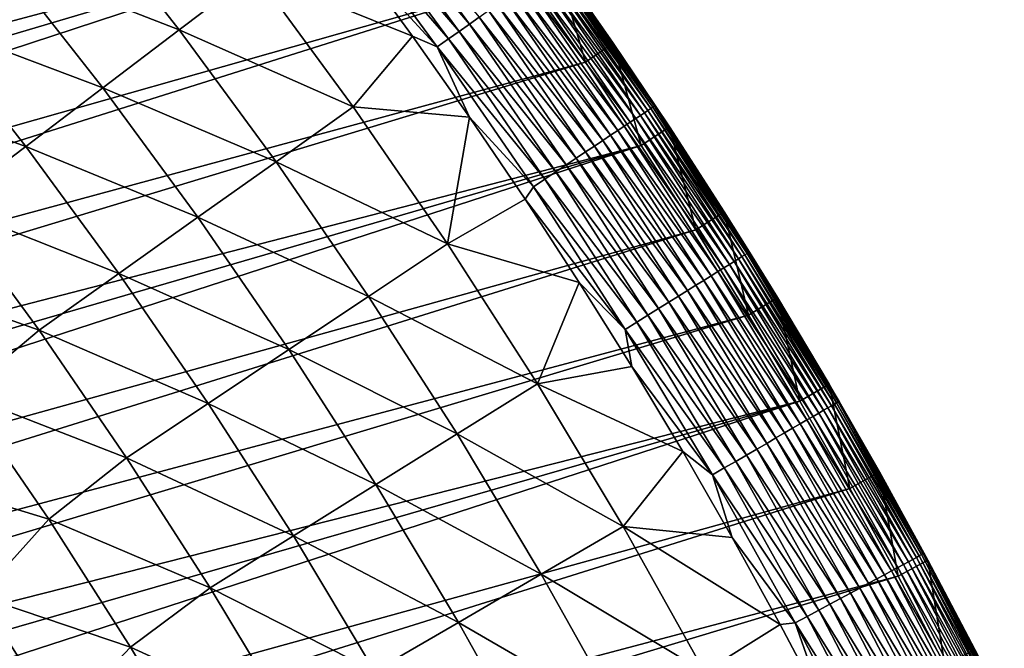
# Model space of a CAD drawing. Header units: millimetres. Extents: x -50 to 50, y -50 to 50.
# Tile 561 of 562: x 36 to 44.7, y 22.9 to 28.5. Entities that reach past the tile are written whole.
import ezdxf

# ---------------------------------------------------------------- set-up
doc = ezdxf.new("R2010")
doc.units = ezdxf.units.MM
doc.header["$LTSCALE"] = 65.185185
for name, color, linetype in [('36', 7, 'CONTINUOUS'), ('38', 7, 'CONTINUOUS'), ('39', 7, 'CONTINUOUS'), ('41', 7, 'CONTINUOUS'), ('43', 7, 'CONTINUOUS')]:
    doc.layers.add(name, color=color, linetype=linetype)

msp = doc.modelspace()

# ---------------------------------------------------------------- linework, layer by layer
at = {"layer": '36', "color": 15, "linetype": 'Continuous', "true_color": 0xaf503c}
for points in [[(36.5167, 29.5132, -1.106), (37.4082, 28.3746, -1.106), (35.8571, 28.9802, -1.7726), (36.5167, 29.5132, -1.106)], [(36.5167, 29.5132, -1.106), (38.0762, 28.8813, -0.4273), (37.4082, 28.3746, -1.106), (36.5167, 29.5132, -1.106)], [(38.9529, 29.0282, 0.23), (39.4706, 28.3201, 0.23), (38.0762, 28.8813, -0.4273), (38.9529, 29.0282, 0.23)], [(35.8571, 28.9802, -1.7726), (36.7325, 27.8622, -1.7726), (35.1901, 28.4413, -2.4271), (35.8571, 28.9802, -1.7726)], [(35.8571, 28.9802, -1.7726), (37.4082, 28.3746, -1.106), (36.7325, 27.8622, -1.7726), (35.8571, 28.9802, -1.7726)], [(38.0762, 28.8813, -0.4273), (38.9474, 27.6949, -0.4273), (37.4082, 28.3746, -1.106), (38.0762, 28.8813, -0.4273)], [(38.0762, 28.8813, -0.4273), (39.4706, 28.3201, 0.23), (38.9474, 27.6949, -0.4273), (38.0762, 28.8813, -0.4273)], [(34.516, 27.8965, -3.0691), (35.1901, 28.4413, -2.4271), (36.0492, 27.344, -2.4271), (34.516, 27.8965, -3.0691)], [(35.1901, 28.4413, -2.4271), (36.7325, 27.8622, -1.7726), (36.0492, 27.344, -2.4271), (35.1901, 28.4413, -2.4271)], [(37.4082, 28.3746, -1.106), (38.2641, 27.2091, -1.106), (36.7325, 27.8622, -1.7726), (37.4082, 28.3746, -1.106)], [(37.4082, 28.3746, -1.106), (38.9474, 27.6949, -0.4273), (38.2641, 27.2091, -1.106), (37.4082, 28.3746, -1.106)], [(39.4706, 28.3201, 0.23), (39.9754, 27.6029, 0.23), (38.9474, 27.6949, -0.4273), (39.4706, 28.3201, 0.23)], [(35.3586, 26.8203, -3.0691), (34.516, 27.8965, -3.0691), (36.0492, 27.344, -2.4271), (35.3586, 26.8203, -3.0691)], [(36.7325, 27.8622, -1.7726), (37.573, 26.7177, -1.7726), (36.0492, 27.344, -2.4271), (36.7325, 27.8622, -1.7726)], [(36.7325, 27.8622, -1.7726), (38.2641, 27.2091, -1.106), (37.573, 26.7177, -1.7726), (36.7325, 27.8622, -1.7726)], [(38.9474, 27.6949, -0.4273), (39.7818, 26.4823, -0.4273), (38.2641, 27.2091, -1.106), (38.9474, 27.6949, -0.4273)], [(38.9474, 27.6949, -0.4273), (39.9754, 27.6029, 0.23), (39.7818, 26.4823, -0.4273), (38.9474, 27.6949, -0.4273)], [(39.9754, 27.6029, 0.23), (40.4672, 26.8766, 0.23), (39.7818, 26.4823, -0.4273), (39.9754, 27.6029, 0.23)], [(35.3586, 26.8203, -3.0691), (36.0492, 27.344, -2.4271), (36.8741, 26.2208, -2.4271), (35.3586, 26.8203, -3.0691)], [(36.0492, 27.344, -2.4271), (37.573, 26.7177, -1.7726), (36.8741, 26.2208, -2.4271), (36.0492, 27.344, -2.4271)], [(38.2641, 27.2091, -1.106), (39.0838, 26.0178, -1.106), (37.573, 26.7177, -1.7726), (38.2641, 27.2091, -1.106)], [(38.2641, 27.2091, -1.106), (39.7818, 26.4823, -0.4273), (39.0838, 26.0178, -1.106), (38.2641, 27.2091, -1.106)], [(40.4672, 26.8766, 0.23), (40.9458, 26.1416, 0.23), (39.7818, 26.4823, -0.4273), (40.4672, 26.8766, 0.23)], [(35.3586, 26.8203, -3.0691), (36.1677, 25.7186, -3.0691), (34.7016, 26.237, -3.6987), (35.3586, 26.8203, -3.0691)], [(36.1677, 25.7186, -3.0691), (35.3586, 26.8203, -3.0691), (36.8741, 26.2208, -2.4271), (36.1677, 25.7186, -3.0691)], [(37.573, 26.7177, -1.7726), (38.3779, 25.5479, -1.7726), (36.8741, 26.2208, -2.4271), (37.573, 26.7177, -1.7726)], [(37.573, 26.7177, -1.7726), (39.0838, 26.0178, -1.106), (38.3779, 25.5479, -1.7726), (37.573, 26.7177, -1.7726)], [(39.7818, 26.4823, -0.4273), (40.5783, 25.2446, -0.4273), (39.0838, 26.0178, -1.106), (39.7818, 26.4823, -0.4273)], [(39.7818, 26.4823, -0.4273), (40.9458, 26.1416, 0.23), (40.5783, 25.2446, -0.4273), (39.7818, 26.4823, -0.4273)], [(34.7016, 26.237, -3.6987), (36.1677, 25.7186, -3.0691), (35.494, 25.1544, -3.6987), (34.7016, 26.237, -3.6987)], [(36.1677, 25.7186, -3.0691), (36.8741, 26.2208, -2.4271), (37.664, 25.0728, -2.4271), (36.1677, 25.7186, -3.0691)], [(36.8741, 26.2208, -2.4271), (38.3779, 25.5479, -1.7726), (37.664, 25.0728, -2.4271), (36.8741, 26.2208, -2.4271)], [(40.9458, 26.1416, 0.23), (41.411, 25.398, 0.23), (40.5783, 25.2446, -0.4273), (40.9458, 26.1416, 0.23)], [(39.0838, 26.0178, -1.106), (39.8664, 24.8018, -1.106), (38.3779, 25.5479, -1.7726), (39.0838, 26.0178, -1.106)], [(39.0838, 26.0178, -1.106), (40.5783, 25.2446, -0.4273), (39.8664, 24.8018, -1.106), (39.0838, 26.0178, -1.106)], [(36.1677, 25.7186, -3.0691), (36.9424, 24.5925, -3.0691), (35.494, 25.1544, -3.6987), (36.1677, 25.7186, -3.0691)], [(36.9424, 24.5925, -3.0691), (36.1677, 25.7186, -3.0691), (37.664, 25.0728, -2.4271), (36.9424, 24.5925, -3.0691)], [(38.3779, 25.5479, -1.7726), (39.1463, 24.3539, -1.7726), (37.664, 25.0728, -2.4271), (38.3779, 25.5479, -1.7726)], [(38.3779, 25.5479, -1.7726), (39.8664, 24.8018, -1.106), (39.1463, 24.3539, -1.7726), (38.3779, 25.5479, -1.7726)], [(41.411, 25.398, 0.23), (41.8628, 24.6462, 0.23), (40.5783, 25.2446, -0.4273), (41.411, 25.398, 0.23)], [(40.5783, 25.2446, -0.4273), (41.3364, 23.9829, -0.4273), (39.8664, 24.8018, -1.106), (40.5783, 25.2446, -0.4273)], [(40.5783, 25.2446, -0.4273), (41.8628, 24.6462, 0.23), (41.3364, 23.9829, -0.4273), (40.5783, 25.2446, -0.4273)], [(35.494, 25.1544, -3.6987), (36.2527, 24.0479, -3.6987), (34.9, 24.4612, -4.3157), (35.494, 25.1544, -3.6987)], [(35.494, 25.1544, -3.6987), (36.9424, 24.5925, -3.0691), (36.2527, 24.0479, -3.6987), (35.494, 25.1544, -3.6987)], [(36.9424, 24.5925, -3.0691), (37.664, 25.0728, -2.4271), (38.4182, 23.901, -2.4271), (36.9424, 24.5925, -3.0691)], [(37.664, 25.0728, -2.4271), (39.1463, 24.3539, -1.7726), (38.4182, 23.901, -2.4271), (37.664, 25.0728, -2.4271)], [(39.8664, 24.8018, -1.106), (40.6112, 23.5622, -1.106), (39.1463, 24.3539, -1.7726), (39.8664, 24.8018, -1.106)], [(39.8664, 24.8018, -1.106), (41.3364, 23.9829, -0.4273), (40.6112, 23.5622, -1.106), (39.8664, 24.8018, -1.106)], [(36.9424, 24.5925, -3.0691), (37.6822, 23.4431, -3.0691), (36.2527, 24.0479, -3.6987), (36.9424, 24.5925, -3.0691)], [(37.6822, 23.4431, -3.0691), (36.9424, 24.5925, -3.0691), (38.4182, 23.901, -2.4271), (37.6822, 23.4431, -3.0691)], [(41.8628, 24.6462, 0.23), (42.3009, 23.8863, 0.23), (41.3364, 23.9829, -0.4273), (41.8628, 24.6462, 0.23)], [(34.9, 24.4612, -4.3157), (36.2527, 24.0479, -3.6987), (35.6407, 23.3687, -4.3157), (34.9, 24.4612, -4.3157)], [(39.1463, 24.3539, -1.7726), (39.8777, 23.1367, -1.7726), (38.4182, 23.901, -2.4271), (39.1463, 24.3539, -1.7726)], [(39.1463, 24.3539, -1.7726), (40.6112, 23.5622, -1.106), (39.8777, 23.1367, -1.7726), (39.1463, 24.3539, -1.7726)], [(36.2527, 24.0479, -3.6987), (36.9769, 22.9186, -3.6987), (35.6407, 23.3687, -4.3157), (36.2527, 24.0479, -3.6987)], [(36.2527, 24.0479, -3.6987), (37.6822, 23.4431, -3.0691), (36.9769, 22.9186, -3.6987), (36.2527, 24.0479, -3.6987)], [(41.3364, 23.9829, -0.4273), (42.0553, 22.6985, -0.4273), (40.6112, 23.5622, -1.106), (41.3364, 23.9829, -0.4273)], [(41.3364, 23.9829, -0.4273), (42.7252, 23.1187, 0.23), (42.0553, 22.6985, -0.4273), (41.3364, 23.9829, -0.4273)], [(42.3009, 23.8863, 0.23), (42.7252, 23.1187, 0.23), (41.3364, 23.9829, -0.4273), (42.3009, 23.8863, 0.23)], [(37.6822, 23.4431, -3.0691), (38.4182, 23.901, -2.4271), (39.1359, 22.7064, -2.4271), (37.6822, 23.4431, -3.0691)], [(38.4182, 23.901, -2.4271), (39.8777, 23.1367, -1.7726), (39.1359, 22.7064, -2.4271), (38.4182, 23.901, -2.4271)], [(40.6112, 23.5622, -1.106), (41.3175, 22.3004, -1.106), (39.8777, 23.1367, -1.7726), (40.6112, 23.5622, -1.106)], [(40.6112, 23.5622, -1.106), (42.0553, 22.6985, -0.4273), (41.3175, 22.3004, -1.106), (40.6112, 23.5622, -1.106)], [(37.6822, 23.4431, -3.0691), (38.3862, 22.2715, -3.0691), (36.9769, 22.9186, -3.6987), (37.6822, 23.4431, -3.0691)], [(38.3862, 22.2715, -3.0691), (37.6822, 23.4431, -3.0691), (39.1359, 22.7064, -2.4271), (38.3862, 22.2715, -3.0691)], [(35.6407, 23.3687, -4.3157), (36.3471, 22.2538, -4.3157), (35.2513, 22.3232, -4.9199), (35.6407, 23.3687, -4.3157)], [(35.6407, 23.3687, -4.3157), (36.9769, 22.9186, -3.6987), (36.3471, 22.2538, -4.3157), (35.6407, 23.3687, -4.3157)], [(39.8777, 23.1367, -1.7726), (40.5712, 21.8976, -1.7726), (39.1359, 22.7064, -2.4271), (39.8777, 23.1367, -1.7726)], [(39.8777, 23.1367, -1.7726), (41.3175, 22.3004, -1.106), (40.5712, 21.8976, -1.7726), (39.8777, 23.1367, -1.7726)], [(42.7252, 23.1187, 0.23), (43.1356, 22.3435, 0.23), (42.0553, 22.6985, -0.4273), (42.7252, 23.1187, 0.23)], [(36.9769, 22.9186, -3.6987), (37.6659, 21.7674, -3.6987), (36.3471, 22.2538, -4.3157), (36.9769, 22.9186, -3.6987)], [(36.9769, 22.9186, -3.6987), (38.3862, 22.2715, -3.0691), (37.6659, 21.7674, -3.6987), (36.9769, 22.9186, -3.6987)]]:
    msp.add_3dface(points, dxfattribs=at)
at = {"layer": '38', "color": 15, "linetype": 'Continuous', "true_color": 0xaf503c}
for points in [[(40.7377, 28.9892, 3.33), (41.2486, 28.2574, 4.2), (41.2486, 28.2574, 3.33), (40.7377, 28.9892, 3.33)], [(40.7377, 28.9892, 4.2), (41.2486, 28.2574, 4.2), (40.7377, 28.9892, 3.33), (40.7377, 28.9892, 4.2)], [(41.2486, 28.2574, 3.33), (41.7464, 27.5166, 4.2), (41.7464, 27.5166, 3.33), (41.2486, 28.2574, 3.33)], [(41.2486, 28.2574, 4.2), (41.7464, 27.5166, 4.2), (41.2486, 28.2574, 3.33), (41.2486, 28.2574, 4.2)], [(41.7464, 27.5166, 3.33), (42.2308, 26.7671, 4.2), (42.2308, 26.7671, 3.33), (41.7464, 27.5166, 3.33)], [(41.7464, 27.5166, 4.2), (42.2308, 26.7671, 4.2), (41.7464, 27.5166, 3.33), (41.7464, 27.5166, 4.2)], [(42.2308, 26.7671, 3.33), (42.7018, 26.009, 4.2), (42.7018, 26.009, 3.33), (42.2308, 26.7671, 3.33)], [(42.2308, 26.7671, 4.2), (42.7018, 26.009, 4.2), (42.2308, 26.7671, 3.33), (42.2308, 26.7671, 4.2)], [(42.7018, 26.009, 3.33), (43.1592, 25.2426, 4.2), (43.1592, 25.2426, 3.33), (42.7018, 26.009, 3.33)], [(42.7018, 26.009, 4.2), (43.1592, 25.2426, 4.2), (42.7018, 26.009, 3.33), (42.7018, 26.009, 4.2)], [(43.1592, 25.2426, 4.2), (43.6028, 24.4682, 4.2), (43.1592, 25.2426, 3.33), (43.1592, 25.2426, 4.2)], [(43.1592, 25.2426, 3.33), (43.6028, 24.4682, 4.2), (43.6028, 24.4682, 3.33), (43.1592, 25.2426, 3.33)], [(43.6028, 24.4682, 3.33), (44.0326, 23.686, 4.2), (44.0326, 23.686, 3.33), (43.6028, 24.4682, 3.33)], [(43.6028, 24.4682, 4.2), (44.0326, 23.686, 4.2), (43.6028, 24.4682, 3.33), (43.6028, 24.4682, 4.2)], [(44.0326, 23.686, 3.33), (44.4483, 22.8962, 4.2), (44.4483, 22.8962, 3.33), (44.0326, 23.686, 3.33)], [(44.0326, 23.686, 4.2), (44.4483, 22.8962, 4.2), (44.0326, 23.686, 3.33), (44.0326, 23.686, 4.2)]]:
    msp.add_3dface(points, dxfattribs=at)
at = {"layer": '39', "color": 15, "linetype": 'Continuous', "true_color": 0xaf503c}
for points in [[(36.5868, 33.6375, 4.5), (35.9806, 34.2852, 4.5), (14.2546, 27.5295, 4.5), (36.5868, 33.6375, 4.5)], [(14.8731, 27.2002, 4.5), (36.5868, 33.6375, 4.5), (14.2546, 27.5295, 4.5), (14.8731, 27.2002, 4.5)], [(15.4839, 26.8571, 4.5), (36.5868, 33.6375, 4.5), (14.8731, 27.2002, 4.5), (15.4839, 26.8571, 4.5)], [(37.1813, 32.979, 4.5), (36.5868, 33.6375, 4.5), (15.4839, 26.8571, 4.5), (37.1813, 32.979, 4.5)], [(16.0869, 26.5003, 4.5), (37.1813, 32.979, 4.5), (15.4839, 26.8571, 4.5), (16.0869, 26.5003, 4.5)], [(37.764, 32.3101, 4.5), (37.1813, 32.979, 4.5), (16.0869, 26.5003, 4.5), (37.764, 32.3101, 4.5)], [(16.6816, 26.1299, 4.5), (37.764, 32.3101, 4.5), (16.0869, 26.5003, 4.5), (16.6816, 26.1299, 4.5)], [(17.2678, 25.7461, 4.5), (37.764, 32.3101, 4.5), (16.6816, 26.1299, 4.5), (17.2678, 25.7461, 4.5)], [(38.3346, 31.6308, 4.5), (37.764, 32.3101, 4.5), (17.2678, 25.7461, 4.5), (38.3346, 31.6308, 4.5)], [(17.8452, 25.3493, 4.5), (38.3346, 31.6308, 4.5), (17.2678, 25.7461, 4.5), (17.8452, 25.3493, 4.5)], [(38.893, 30.9416, 4.5), (38.3346, 31.6308, 4.5), (17.8452, 25.3493, 4.5), (38.893, 30.9416, 4.5)], [(18.4135, 24.9395, 4.5), (38.893, 30.9416, 4.5), (17.8452, 25.3493, 4.5), (18.4135, 24.9395, 4.5)], [(18.9723, 24.5169, 4.5), (38.893, 30.9416, 4.5), (18.4135, 24.9395, 4.5), (18.9723, 24.5169, 4.5)], [(39.4391, 30.2423, 4.5), (38.893, 30.9416, 4.5), (18.9723, 24.5169, 4.5), (39.4391, 30.2423, 4.5)], [(19.5215, 24.0818, 4.5), (39.4391, 30.2423, 4.5), (18.9723, 24.5169, 4.5), (19.5215, 24.0818, 4.5)], [(39.9725, 29.5336, 4.5), (39.4391, 30.2423, 4.5), (19.5215, 24.0818, 4.5), (39.9725, 29.5336, 4.5)], [(20.0607, 23.6344, 4.5), (39.9725, 29.5336, 4.5), (19.5215, 24.0818, 4.5), (20.0607, 23.6344, 4.5)], [(20.5896, 23.175, 4.5), (39.9725, 29.5336, 4.5), (20.0607, 23.6344, 4.5), (20.5896, 23.175, 4.5)], [(40.4933, 28.8153, 4.5), (39.9725, 29.5336, 4.5), (20.5896, 23.175, 4.5), (40.4933, 28.8153, 4.5)], [(21.1081, 22.7037, 4.5), (40.4933, 28.8153, 4.5), (20.5896, 23.175, 4.5), (21.1081, 22.7037, 4.5)], [(41.0011, 28.0879, 4.5), (40.4933, 28.8153, 4.5), (21.1081, 22.7037, 4.5), (41.0011, 28.0879, 4.5)], [(21.6157, 22.2208, 4.5), (41.0011, 28.0879, 4.5), (21.1081, 22.7037, 4.5), (21.6157, 22.2208, 4.5)], [(41.4959, 27.3515, 4.5), (41.0011, 28.0879, 4.5), (21.6157, 22.2208, 4.5), (41.4959, 27.3515, 4.5)], [(22.1123, 21.7265, 4.5), (41.4959, 27.3515, 4.5), (21.6157, 22.2208, 4.5), (22.1123, 21.7265, 4.5)], [(22.5976, 21.2212, 4.5), (41.4959, 27.3515, 4.5), (22.1123, 21.7265, 4.5), (22.5976, 21.2212, 4.5)], [(41.9774, 26.6065, 4.5), (41.4959, 27.3515, 4.5), (22.5976, 21.2212, 4.5), (41.9774, 26.6065, 4.5)], [(23.0714, 20.705, 4.5), (41.9774, 26.6065, 4.5), (22.5976, 21.2212, 4.5), (23.0714, 20.705, 4.5)], [(42.4456, 25.8529, 4.5), (41.9774, 26.6065, 4.5), (23.0714, 20.705, 4.5), (42.4456, 25.8529, 4.5)], [(23.5333, 20.1783, 4.5), (42.4456, 25.8529, 4.5), (23.0714, 20.705, 4.5), (23.5333, 20.1783, 4.5)], [(42.9002, 25.0912, 4.5), (42.4456, 25.8529, 4.5), (23.5333, 20.1783, 4.5), (42.9002, 25.0912, 4.5)], [(23.9833, 19.6413, 4.5), (42.9002, 25.0912, 4.5), (23.5333, 20.1783, 4.5), (23.9833, 19.6413, 4.5)], [(24.421, 19.0942, 4.5), (42.9002, 25.0912, 4.5), (23.9833, 19.6413, 4.5), (24.421, 19.0942, 4.5)], [(43.3412, 24.3214, 4.5), (42.9002, 25.0912, 4.5), (24.421, 19.0942, 4.5), (43.3412, 24.3214, 4.5)], [(24.8462, 18.5374, 4.5), (43.3412, 24.3214, 4.5), (24.421, 19.0942, 4.5), (24.8462, 18.5374, 4.5)], [(43.7683, 23.5439, 4.5), (43.3412, 24.3214, 4.5), (24.8462, 18.5374, 4.5), (43.7683, 23.5439, 4.5)], [(25.2587, 17.971, 4.5), (43.7683, 23.5439, 4.5), (24.8462, 18.5374, 4.5), (25.2587, 17.971, 4.5)], [(44.1816, 22.7589, 4.5), (43.7683, 23.5439, 4.5), (25.2587, 17.971, 4.5), (44.1816, 22.7589, 4.5)]]:
    msp.add_3dface(points, dxfattribs=at)
at = {"layer": '41', "color": 15, "linetype": 'Continuous', "true_color": 0xaf503c}
for points in [[(39.9754, 28.4258, 0.7017), (38.9926, 29.5763, 0.5758), (39.0812, 29.6434, 0.7017), (39.9754, 28.4258, 0.7017)], [(39.9754, 28.4258, 0.7017), (39.0812, 29.6434, 0.7017), (40.0616, 28.4871, 0.832), (39.9754, 28.4258, 0.7017)], [(39.8849, 28.3614, 0.5758), (38.8999, 29.506, 0.4548), (38.9926, 29.5763, 0.5758), (39.8849, 28.3614, 0.5758)], [(39.8849, 28.3614, 0.5758), (38.9926, 29.5763, 0.5758), (39.9754, 28.4258, 0.7017), (39.8849, 28.3614, 0.5758)], [(39.79, 28.294, 0.4548), (38.8033, 29.4327, 0.3387), (38.8999, 29.506, 0.4548), (39.79, 28.294, 0.4548)], [(39.79, 28.294, 0.4548), (38.8999, 29.506, 0.4548), (39.8849, 28.3614, 0.5758), (39.79, 28.294, 0.4548)], [(39.6912, 28.2237, 0.3387), (38.8033, 29.4327, 0.3387), (39.79, 28.294, 0.4548), (39.6912, 28.2237, 0.3387)], [(39.6912, 28.2237, 0.3387), (38.9529, 29.0282, 0.23), (38.8033, 29.4327, 0.3387), (39.6912, 28.2237, 0.3387)], [(39.4706, 28.3201, 0.23), (38.9529, 29.0282, 0.23), (39.6912, 28.2237, 0.3387), (39.4706, 28.3201, 0.23)], [(41.555, 27.6625, 2.496), (40.6536, 28.9079, 2.3321), (40.6835, 28.9292, 2.496), (41.555, 27.6625, 2.496)], [(41.5798, 27.679, 2.6612), (40.6835, 28.9292, 2.496), (40.7077, 28.9464, 2.6612), (41.5798, 27.679, 2.6612)], [(41.555, 27.6625, 2.496), (40.6835, 28.9292, 2.496), (41.5798, 27.679, 2.6612), (41.555, 27.6625, 2.496)], [(41.5988, 27.6917, 2.8275), (40.7077, 28.9464, 2.6612), (40.7263, 28.9597, 2.8275), (41.5988, 27.6917, 2.8275)], [(41.5798, 27.679, 2.6612), (40.7077, 28.9464, 2.6612), (41.5988, 27.6917, 2.8275), (41.5798, 27.679, 2.6612)], [(41.6119, 27.7005, 2.9946), (40.7263, 28.9597, 2.8275), (40.7392, 28.9688, 2.9946), (41.6119, 27.7005, 2.9946)], [(41.5988, 27.6917, 2.8275), (40.7263, 28.9597, 2.8275), (41.6119, 27.7005, 2.9946), (41.5988, 27.6917, 2.8275)], [(40.7377, 28.9892, 3.33), (41.2486, 28.2574, 3.33), (40.7464, 28.9739, 3.1623), (40.7377, 28.9892, 3.33)], [(41.6193, 27.7053, 3.1623), (40.7392, 28.9688, 2.9946), (40.7464, 28.9739, 3.1623), (41.6193, 27.7053, 3.1623)], [(41.6119, 27.7005, 2.9946), (40.7392, 28.9688, 2.9946), (41.6193, 27.7053, 3.1623), (41.6119, 27.7005, 2.9946)], [(41.2486, 28.2574, 3.33), (41.6193, 27.7053, 3.1623), (40.7464, 28.9739, 3.1623), (41.2486, 28.2574, 3.33)], [(41.4464, 27.5903, 2.0098), (40.5307, 28.8206, 1.8519), (40.5771, 28.8536, 2.0098), (41.4464, 27.5903, 2.0098)], [(41.4882, 27.6181, 2.17), (40.5771, 28.8536, 2.0098), (40.6181, 28.8827, 2.17), (41.4882, 27.6181, 2.17)], [(41.4464, 27.5903, 2.0098), (40.5771, 28.8536, 2.0098), (41.4882, 27.6181, 2.17), (41.4464, 27.5903, 2.0098)], [(41.5244, 27.6422, 2.3321), (40.6181, 28.8827, 2.17), (40.6536, 28.9079, 2.3321), (41.5244, 27.6422, 2.3321)], [(41.4882, 27.6181, 2.17), (40.6181, 28.8827, 2.17), (41.5244, 27.6422, 2.3321), (41.4882, 27.6181, 2.17)], [(41.5244, 27.6422, 2.3321), (40.6536, 28.9079, 2.3321), (41.555, 27.6625, 2.496), (41.5244, 27.6422, 2.3321)], [(41.3461, 27.5235, 1.6965), (40.4219, 28.7432, 1.5439), (40.479, 28.7838, 1.6965), (41.3461, 27.5235, 1.6965)], [(41.399, 27.5587, 1.8519), (40.479, 28.7838, 1.6965), (40.5307, 28.8206, 1.8519), (41.399, 27.5587, 1.8519)], [(41.3461, 27.5235, 1.6965), (40.479, 28.7838, 1.6965), (41.399, 27.5587, 1.8519), (41.3461, 27.5235, 1.6965)], [(41.399, 27.5587, 1.8519), (40.5307, 28.8206, 1.8519), (41.4464, 27.5903, 2.0098), (41.399, 27.5587, 1.8519)], [(41.2243, 27.4425, 1.3943), (40.2925, 28.6512, 1.2481), (40.3597, 28.699, 1.3943), (41.2243, 27.4425, 1.3943)], [(41.2878, 27.4847, 1.5439), (40.3597, 28.699, 1.3943), (40.4219, 28.7432, 1.5439), (41.2878, 27.4847, 1.5439)], [(41.2243, 27.4425, 1.3943), (40.3597, 28.699, 1.3943), (41.2878, 27.4847, 1.5439), (41.2243, 27.4425, 1.3943)], [(41.2878, 27.4847, 1.5439), (40.4219, 28.7432, 1.5439), (41.3461, 27.5235, 1.6965), (41.2878, 27.4847, 1.5439)], [(41.0819, 27.3477, 1.1055), (40.1433, 28.5451, 0.9667), (40.2203, 28.5999, 1.1055), (41.0819, 27.3477, 1.1055)], [(41.1556, 27.3967, 1.2481), (40.2203, 28.5999, 1.1055), (40.2925, 28.6512, 1.2481), (41.1556, 27.3967, 1.2481)], [(41.0819, 27.3477, 1.1055), (40.2203, 28.5999, 1.1055), (41.1556, 27.3967, 1.2481), (41.0819, 27.3477, 1.1055)], [(41.1556, 27.3967, 1.2481), (40.2925, 28.6512, 1.2481), (41.2243, 27.4425, 1.3943), (41.1556, 27.3967, 1.2481)], [(41.0032, 27.2953, 0.9667), (40.0616, 28.4871, 0.832), (40.1433, 28.5451, 0.9667), (41.0032, 27.2953, 0.9667)], [(41.0032, 27.2953, 0.9667), (40.1433, 28.5451, 0.9667), (41.0819, 27.3477, 1.1055), (41.0032, 27.2953, 0.9667)], [(40.8318, 27.1812, 0.7017), (39.8849, 28.3614, 0.5758), (39.9754, 28.4258, 0.7017), (40.8318, 27.1812, 0.7017)], [(40.9198, 27.2398, 0.832), (39.9754, 28.4258, 0.7017), (40.0616, 28.4871, 0.832), (40.9198, 27.2398, 0.832)], [(40.8318, 27.1812, 0.7017), (39.9754, 28.4258, 0.7017), (40.9198, 27.2398, 0.832), (40.8318, 27.1812, 0.7017)], [(40.9198, 27.2398, 0.832), (40.0616, 28.4871, 0.832), (41.0032, 27.2953, 0.9667), (40.9198, 27.2398, 0.832)], [(39.9754, 27.6029, 0.23), (39.4706, 28.3201, 0.23), (39.6912, 28.2237, 0.3387), (39.9754, 27.6029, 0.23)], [(40.7392, 27.1196, 0.5758), (39.79, 28.294, 0.4548), (39.8849, 28.3614, 0.5758), (40.7392, 27.1196, 0.5758)], [(40.7392, 27.1196, 0.5758), (39.8849, 28.3614, 0.5758), (40.8318, 27.1812, 0.7017), (40.7392, 27.1196, 0.5758)], [(40.6424, 27.0552, 0.4548), (39.6912, 28.2237, 0.3387), (39.79, 28.294, 0.4548), (40.6424, 27.0552, 0.4548)], [(40.6424, 27.0552, 0.4548), (39.79, 28.294, 0.4548), (40.7392, 27.1196, 0.5758), (40.6424, 27.0552, 0.4548)], [(41.2486, 28.2574, 3.33), (41.7464, 27.5166, 3.33), (41.6193, 27.7053, 3.1623), (41.2486, 28.2574, 3.33)], [(40.5414, 26.988, 0.3387), (39.6912, 28.2237, 0.3387), (40.6424, 27.0552, 0.4548), (40.5414, 26.988, 0.3387)], [(40.5414, 26.988, 0.3387), (39.9754, 27.6029, 0.23), (39.6912, 28.2237, 0.3387), (40.5414, 26.988, 0.3387)], [(42.4526, 26.4104, 3.1623), (41.6119, 27.7005, 2.9946), (41.6193, 27.7053, 3.1623), (42.4526, 26.4104, 3.1623)], [(42.2308, 26.7671, 3.33), (42.4526, 26.4104, 3.1623), (41.6193, 27.7053, 3.1623), (42.2308, 26.7671, 3.33)], [(41.7464, 27.5166, 3.33), (42.2308, 26.7671, 3.33), (41.6193, 27.7053, 3.1623), (41.7464, 27.5166, 3.33)], [(42.319, 26.3273, 2.17), (41.4464, 27.5903, 2.0098), (41.4882, 27.6181, 2.17), (42.319, 26.3273, 2.17)], [(42.3559, 26.3503, 2.3321), (41.4882, 27.6181, 2.17), (41.5244, 27.6422, 2.3321), (42.3559, 26.3503, 2.3321)], [(42.319, 26.3273, 2.17), (41.4882, 27.6181, 2.17), (42.3559, 26.3503, 2.3321), (42.319, 26.3273, 2.17)], [(42.3871, 26.3697, 2.496), (41.5244, 27.6422, 2.3321), (41.555, 27.6625, 2.496), (42.3871, 26.3697, 2.496)], [(42.3559, 26.3503, 2.3321), (41.5244, 27.6422, 2.3321), (42.3871, 26.3697, 2.496), (42.3559, 26.3503, 2.3321)], [(42.4123, 26.3854, 2.6612), (41.555, 27.6625, 2.496), (41.5798, 27.679, 2.6612), (42.4123, 26.3854, 2.6612)], [(42.3871, 26.3697, 2.496), (41.555, 27.6625, 2.496), (42.4123, 26.3854, 2.6612), (42.3871, 26.3697, 2.496)], [(42.4317, 26.3974, 2.8275), (41.5798, 27.679, 2.6612), (41.5988, 27.6917, 2.8275), (42.4317, 26.3974, 2.8275)], [(42.4123, 26.3854, 2.6612), (41.5798, 27.679, 2.6612), (42.4317, 26.3974, 2.8275), (42.4123, 26.3854, 2.6612)], [(42.4452, 26.4058, 2.9946), (41.5988, 27.6917, 2.8275), (41.6119, 27.7005, 2.9946), (42.4452, 26.4058, 2.9946)], [(42.4317, 26.3974, 2.8275), (41.5988, 27.6917, 2.8275), (42.4452, 26.4058, 2.9946), (42.4317, 26.3974, 2.8275)], [(42.4452, 26.4058, 2.9946), (41.6119, 27.7005, 2.9946), (42.4526, 26.4104, 3.1623), (42.4452, 26.4058, 2.9946)], [(40.4672, 26.8766, 0.23), (39.9754, 27.6029, 0.23), (40.5414, 26.988, 0.3387), (40.4672, 26.8766, 0.23)], [(42.2279, 26.2707, 1.8519), (41.3461, 27.5235, 1.6965), (41.399, 27.5587, 1.8519), (42.2279, 26.2707, 1.8519)], [(42.2763, 26.3007, 2.0098), (41.399, 27.5587, 1.8519), (41.4464, 27.5903, 2.0098), (42.2763, 26.3007, 2.0098)], [(42.2279, 26.2707, 1.8519), (41.399, 27.5587, 1.8519), (42.2763, 26.3007, 2.0098), (42.2279, 26.2707, 1.8519)], [(42.2763, 26.3007, 2.0098), (41.4464, 27.5903, 2.0098), (42.319, 26.3273, 2.17), (42.2763, 26.3007, 2.0098)], [(42.1146, 26.2002, 1.5439), (41.2243, 27.4425, 1.3943), (41.2878, 27.4847, 1.5439), (42.1146, 26.2002, 1.5439)], [(42.174, 26.2371, 1.6965), (41.2878, 27.4847, 1.5439), (41.3461, 27.5235, 1.6965), (42.174, 26.2371, 1.6965)], [(42.1146, 26.2002, 1.5439), (41.2878, 27.4847, 1.5439), (42.174, 26.2371, 1.6965), (42.1146, 26.2002, 1.5439)], [(42.174, 26.2371, 1.6965), (41.3461, 27.5235, 1.6965), (42.2279, 26.2707, 1.8519), (42.174, 26.2371, 1.6965)], [(41.9797, 26.1163, 1.2481), (41.0819, 27.3477, 1.1055), (41.1556, 27.3967, 1.2481), (41.9797, 26.1163, 1.2481)], [(42.0498, 26.1599, 1.3943), (41.1556, 27.3967, 1.2481), (41.2243, 27.4425, 1.3943), (42.0498, 26.1599, 1.3943)], [(41.9797, 26.1163, 1.2481), (41.1556, 27.3967, 1.2481), (42.0498, 26.1599, 1.3943), (41.9797, 26.1163, 1.2481)], [(42.0498, 26.1599, 1.3943), (41.2243, 27.4425, 1.3943), (42.1146, 26.2002, 1.5439), (42.0498, 26.1599, 1.3943)], [(41.8243, 26.0196, 0.9667), (40.9198, 27.2398, 0.832), (41.0032, 27.2953, 0.9667), (41.8243, 26.0196, 0.9667)], [(41.9045, 26.0695, 1.1055), (41.0032, 27.2953, 0.9667), (41.0819, 27.3477, 1.1055), (41.9045, 26.0695, 1.1055)], [(41.8243, 26.0196, 0.9667), (41.0032, 27.2953, 0.9667), (41.9045, 26.0695, 1.1055), (41.8243, 26.0196, 0.9667)], [(41.9045, 26.0695, 1.1055), (41.0819, 27.3477, 1.1055), (41.9797, 26.1163, 1.2481), (41.9045, 26.0695, 1.1055)], [(41.7392, 25.9667, 0.832), (40.8318, 27.1812, 0.7017), (40.9198, 27.2398, 0.832), (41.7392, 25.9667, 0.832)], [(41.7392, 25.9667, 0.832), (40.9198, 27.2398, 0.832), (41.8243, 26.0196, 0.9667), (41.7392, 25.9667, 0.832)], [(41.555, 25.8521, 0.5758), (40.6424, 27.0552, 0.4548), (40.7392, 27.1196, 0.5758), (41.555, 25.8521, 0.5758)], [(41.6494, 25.9108, 0.7017), (40.7392, 27.1196, 0.5758), (40.8318, 27.1812, 0.7017), (41.6494, 25.9108, 0.7017)], [(41.555, 25.8521, 0.5758), (40.7392, 27.1196, 0.5758), (41.6494, 25.9108, 0.7017), (41.555, 25.8521, 0.5758)], [(41.6494, 25.9108, 0.7017), (40.8318, 27.1812, 0.7017), (41.7392, 25.9667, 0.832), (41.6494, 25.9108, 0.7017)], [(41.4562, 25.7907, 0.4548), (40.5414, 26.988, 0.3387), (40.6424, 27.0552, 0.4548), (41.4562, 25.7907, 0.4548)], [(41.4562, 25.7907, 0.4548), (40.6424, 27.0552, 0.4548), (41.555, 25.8521, 0.5758), (41.4562, 25.7907, 0.4548)], [(41.3532, 25.7266, 0.3387), (40.4672, 26.8766, 0.23), (40.5414, 26.988, 0.3387), (41.3532, 25.7266, 0.3387)], [(41.3532, 25.7266, 0.3387), (40.5414, 26.988, 0.3387), (41.4562, 25.7907, 0.4548), (41.3532, 25.7266, 0.3387)], [(40.9458, 26.1416, 0.23), (40.4672, 26.8766, 0.23), (41.3532, 25.7266, 0.3387), (40.9458, 26.1416, 0.23)], [(42.2308, 26.7671, 3.33), (42.7018, 26.009, 3.33), (42.4526, 26.4104, 3.1623), (42.2308, 26.7671, 3.33)], [(43.2244, 25.0782, 2.8275), (42.4123, 26.3854, 2.6612), (42.4317, 26.3974, 2.8275), (43.2244, 25.0782, 2.8275)], [(43.2381, 25.0861, 2.9946), (42.4317, 26.3974, 2.8275), (42.4452, 26.4058, 2.9946), (43.2381, 25.0861, 2.9946)], [(43.2244, 25.0782, 2.8275), (42.4317, 26.3974, 2.8275), (43.2381, 25.0861, 2.9946), (43.2244, 25.0782, 2.8275)], [(43.2457, 25.0905, 3.1623), (42.4452, 26.4058, 2.9946), (42.4526, 26.4104, 3.1623), (43.2457, 25.0905, 3.1623)], [(43.2381, 25.0861, 2.9946), (42.4452, 26.4058, 2.9946), (43.2457, 25.0905, 3.1623), (43.2381, 25.0861, 2.9946)], [(43.1592, 25.2426, 3.33), (43.2457, 25.0905, 3.1623), (42.4526, 26.4104, 3.1623), (43.1592, 25.2426, 3.33)], [(42.7018, 26.009, 3.33), (43.1592, 25.2426, 3.33), (42.4526, 26.4104, 3.1623), (42.7018, 26.009, 3.33)], [(43.1096, 25.0115, 2.17), (42.2763, 26.3007, 2.0098), (42.319, 26.3273, 2.17), (43.1096, 25.0115, 2.17)], [(43.1472, 25.0334, 2.3321), (42.319, 26.3273, 2.17), (42.3559, 26.3503, 2.3321), (43.1472, 25.0334, 2.3321)], [(43.1096, 25.0115, 2.17), (42.319, 26.3273, 2.17), (43.1472, 25.0334, 2.3321), (43.1096, 25.0115, 2.17)], [(43.1789, 25.0518, 2.496), (42.3559, 26.3503, 2.3321), (42.3871, 26.3697, 2.496), (43.1789, 25.0518, 2.496)], [(43.1472, 25.0334, 2.3321), (42.3559, 26.3503, 2.3321), (43.1789, 25.0518, 2.496), (43.1472, 25.0334, 2.3321)], [(43.2047, 25.0667, 2.6612), (42.3871, 26.3697, 2.496), (42.4123, 26.3854, 2.6612), (43.2047, 25.0667, 2.6612)], [(43.1789, 25.0518, 2.496), (42.3871, 26.3697, 2.496), (43.2047, 25.0667, 2.6612), (43.1789, 25.0518, 2.496)], [(43.2047, 25.0667, 2.6612), (42.4123, 26.3854, 2.6612), (43.2244, 25.0782, 2.8275), (43.2047, 25.0667, 2.6612)], [(42.9619, 24.9259, 1.6965), (42.1146, 26.2002, 1.5439), (42.174, 26.2371, 1.6965), (42.9619, 24.9259, 1.6965)], [(43.0168, 24.9577, 1.8519), (42.174, 26.2371, 1.6965), (42.2279, 26.2707, 1.8519), (43.0168, 24.9577, 1.8519)], [(42.9619, 24.9259, 1.6965), (42.174, 26.2371, 1.6965), (43.0168, 24.9577, 1.8519), (42.9619, 24.9259, 1.6965)], [(43.0661, 24.9863, 2.0098), (42.2279, 26.2707, 1.8519), (42.2763, 26.3007, 2.0098), (43.0661, 24.9863, 2.0098)], [(43.0168, 24.9577, 1.8519), (42.2279, 26.2707, 1.8519), (43.0661, 24.9863, 2.0098), (43.0168, 24.9577, 1.8519)], [(43.0661, 24.9863, 2.0098), (42.2763, 26.3007, 2.0098), (43.1096, 25.0115, 2.17), (43.0661, 24.9863, 2.0098)], [(41.411, 25.398, 0.23), (40.9458, 26.1416, 0.23), (41.3532, 25.7266, 0.3387), (41.411, 25.398, 0.23)], [(42.8353, 24.8524, 1.3943), (41.9797, 26.1163, 1.2481), (42.0498, 26.1599, 1.3943), (42.8353, 24.8524, 1.3943)], [(42.9013, 24.8907, 1.5439), (42.0498, 26.1599, 1.3943), (42.1146, 26.2002, 1.5439), (42.9013, 24.8907, 1.5439)], [(42.8353, 24.8524, 1.3943), (42.0498, 26.1599, 1.3943), (42.9013, 24.8907, 1.5439), (42.8353, 24.8524, 1.3943)], [(42.9013, 24.8907, 1.5439), (42.1146, 26.2002, 1.5439), (42.9619, 24.9259, 1.6965), (42.9013, 24.8907, 1.5439)], [(42.6873, 24.7666, 1.1055), (41.8243, 26.0196, 0.9667), (41.9045, 26.0695, 1.1055), (42.6873, 24.7666, 1.1055)], [(42.764, 24.811, 1.2481), (41.9045, 26.0695, 1.1055), (41.9797, 26.1163, 1.2481), (42.764, 24.811, 1.2481)], [(42.6873, 24.7666, 1.1055), (41.9045, 26.0695, 1.1055), (42.764, 24.811, 1.2481), (42.6873, 24.7666, 1.1055)], [(42.764, 24.811, 1.2481), (41.9797, 26.1163, 1.2481), (42.8353, 24.8524, 1.3943), (42.764, 24.811, 1.2481)], [(42.5189, 24.6689, 0.832), (41.6494, 25.9108, 0.7017), (41.7392, 25.9667, 0.832), (42.5189, 24.6689, 0.832)], [(42.6056, 24.7192, 0.9667), (41.7392, 25.9667, 0.832), (41.8243, 26.0196, 0.9667), (42.6056, 24.7192, 0.9667)], [(42.5189, 24.6689, 0.832), (41.7392, 25.9667, 0.832), (42.6056, 24.7192, 0.9667), (42.5189, 24.6689, 0.832)], [(42.6056, 24.7192, 0.9667), (41.8243, 26.0196, 0.9667), (42.6873, 24.7666, 1.1055), (42.6056, 24.7192, 0.9667)], [(42.4275, 24.6158, 0.7017), (41.555, 25.8521, 0.5758), (41.6494, 25.9108, 0.7017), (42.4275, 24.6158, 0.7017)], [(42.4275, 24.6158, 0.7017), (41.6494, 25.9108, 0.7017), (42.5189, 24.6689, 0.832), (42.4275, 24.6158, 0.7017)], [(42.2307, 24.5017, 0.4548), (41.3532, 25.7266, 0.3387), (41.4562, 25.7907, 0.4548), (42.2307, 24.5017, 0.4548)], [(42.3313, 24.5601, 0.5758), (41.4562, 25.7907, 0.4548), (41.555, 25.8521, 0.5758), (42.3313, 24.5601, 0.5758)], [(42.2307, 24.5017, 0.4548), (41.4562, 25.7907, 0.4548), (42.3313, 24.5601, 0.5758), (42.2307, 24.5017, 0.4548)], [(42.3313, 24.5601, 0.5758), (41.555, 25.8521, 0.5758), (42.4275, 24.6158, 0.7017), (42.3313, 24.5601, 0.5758)], [(42.1258, 24.4408, 0.3387), (41.3532, 25.7266, 0.3387), (42.2307, 24.5017, 0.4548), (42.1258, 24.4408, 0.3387)], [(42.1258, 24.4408, 0.3387), (41.411, 25.398, 0.23), (41.3532, 25.7266, 0.3387), (42.1258, 24.4408, 0.3387)], [(41.8628, 24.6462, 0.23), (41.411, 25.398, 0.23), (42.1258, 24.4408, 0.3387), (41.8628, 24.6462, 0.23)], [(43.1592, 25.2426, 3.33), (43.6028, 24.4682, 3.33), (43.2457, 25.0905, 3.1623), (43.1592, 25.2426, 3.33)], [(43.9978, 23.7468, 3.1623), (43.2381, 25.0861, 2.9946), (43.2457, 25.0905, 3.1623), (43.9978, 23.7468, 3.1623)], [(43.6028, 24.4682, 3.33), (43.9978, 23.7468, 3.1623), (43.2457, 25.0905, 3.1623), (43.6028, 24.4682, 3.33)], [(43.8593, 23.672, 2.17), (43.0661, 24.9863, 2.0098), (43.1096, 25.0115, 2.17), (43.8593, 23.672, 2.17)], [(43.8976, 23.6927, 2.3321), (43.1096, 25.0115, 2.17), (43.1472, 25.0334, 2.3321), (43.8976, 23.6927, 2.3321)], [(43.8593, 23.672, 2.17), (43.1096, 25.0115, 2.17), (43.8976, 23.6927, 2.3321), (43.8593, 23.672, 2.17)], [(43.9298, 23.7101, 2.496), (43.1472, 25.0334, 2.3321), (43.1789, 25.0518, 2.496), (43.9298, 23.7101, 2.496)], [(43.8976, 23.6927, 2.3321), (43.1472, 25.0334, 2.3321), (43.9298, 23.7101, 2.496), (43.8976, 23.6927, 2.3321)], [(43.956, 23.7242, 2.6612), (43.1789, 25.0518, 2.496), (43.2047, 25.0667, 2.6612), (43.956, 23.7242, 2.6612)], [(43.9298, 23.7101, 2.496), (43.1789, 25.0518, 2.496), (43.956, 23.7242, 2.6612), (43.9298, 23.7101, 2.496)], [(43.9761, 23.7351, 2.8275), (43.2047, 25.0667, 2.6612), (43.2244, 25.0782, 2.8275), (43.9761, 23.7351, 2.8275)], [(43.956, 23.7242, 2.6612), (43.2047, 25.0667, 2.6612), (43.9761, 23.7351, 2.8275), (43.956, 23.7242, 2.6612)], [(43.9901, 23.7426, 2.9946), (43.2244, 25.0782, 2.8275), (43.2381, 25.0861, 2.9946), (43.9901, 23.7426, 2.9946)], [(43.9761, 23.7351, 2.8275), (43.2244, 25.0782, 2.8275), (43.9901, 23.7426, 2.9946), (43.9761, 23.7351, 2.8275)], [(43.9901, 23.7426, 2.9946), (43.2381, 25.0861, 2.9946), (43.9978, 23.7468, 3.1623), (43.9901, 23.7426, 2.9946)], [(43.709, 23.5909, 1.6965), (42.9013, 24.8907, 1.5439), (42.9619, 24.9259, 1.6965), (43.709, 23.5909, 1.6965)], [(43.7649, 23.6211, 1.8519), (42.9619, 24.9259, 1.6965), (43.0168, 24.9577, 1.8519), (43.7649, 23.6211, 1.8519)], [(43.709, 23.5909, 1.6965), (42.9619, 24.9259, 1.6965), (43.7649, 23.6211, 1.8519), (43.709, 23.5909, 1.6965)], [(43.815, 23.6481, 2.0098), (43.0168, 24.9577, 1.8519), (43.0661, 24.9863, 2.0098), (43.815, 23.6481, 2.0098)], [(43.7649, 23.6211, 1.8519), (43.0168, 24.9577, 1.8519), (43.815, 23.6481, 2.0098), (43.7649, 23.6211, 1.8519)], [(43.815, 23.6481, 2.0098), (43.0661, 24.9863, 2.0098), (43.8593, 23.672, 2.17), (43.815, 23.6481, 2.0098)], [(43.5803, 23.5215, 1.3943), (42.764, 24.811, 1.2481), (42.8353, 24.8524, 1.3943), (43.5803, 23.5215, 1.3943)], [(43.6474, 23.5577, 1.5439), (42.8353, 24.8524, 1.3943), (42.9013, 24.8907, 1.5439), (43.6474, 23.5577, 1.5439)], [(43.5803, 23.5215, 1.3943), (42.8353, 24.8524, 1.3943), (43.6474, 23.5577, 1.5439), (43.5803, 23.5215, 1.3943)], [(43.6474, 23.5577, 1.5439), (42.9013, 24.8907, 1.5439), (43.709, 23.5909, 1.6965), (43.6474, 23.5577, 1.5439)], [(43.4297, 23.4402, 1.1055), (42.6056, 24.7192, 0.9667), (42.6873, 24.7666, 1.1055), (43.4297, 23.4402, 1.1055)], [(43.5077, 23.4823, 1.2481), (42.6873, 24.7666, 1.1055), (42.764, 24.811, 1.2481), (43.5077, 23.4823, 1.2481)], [(43.4297, 23.4402, 1.1055), (42.6873, 24.7666, 1.1055), (43.5077, 23.4823, 1.2481), (43.4297, 23.4402, 1.1055)], [(43.5077, 23.4823, 1.2481), (42.764, 24.811, 1.2481), (43.5803, 23.5215, 1.3943), (43.5077, 23.4823, 1.2481)], [(43.2584, 23.3478, 0.832), (42.4275, 24.6158, 0.7017), (42.5189, 24.6689, 0.832), (43.2584, 23.3478, 0.832)], [(43.3466, 23.3953, 0.9667), (42.5189, 24.6689, 0.832), (42.6056, 24.7192, 0.9667), (43.3466, 23.3953, 0.9667)], [(43.2584, 23.3478, 0.832), (42.5189, 24.6689, 0.832), (43.3466, 23.3953, 0.9667), (43.2584, 23.3478, 0.832)], [(43.3466, 23.3953, 0.9667), (42.6056, 24.7192, 0.9667), (43.4297, 23.4402, 1.1055), (43.3466, 23.3953, 0.9667)], [(42.3009, 23.8863, 0.23), (41.8628, 24.6462, 0.23), (42.1258, 24.4408, 0.3387), (42.3009, 23.8863, 0.23)], [(43.1653, 23.2975, 0.7017), (42.3313, 24.5601, 0.5758), (42.4275, 24.6158, 0.7017), (43.1653, 23.2975, 0.7017)], [(43.1653, 23.2975, 0.7017), (42.4275, 24.6158, 0.7017), (43.2584, 23.3478, 0.832), (43.1653, 23.2975, 0.7017)], [(42.9651, 23.1895, 0.4548), (42.1258, 24.4408, 0.3387), (42.2307, 24.5017, 0.4548), (42.9651, 23.1895, 0.4548)], [(43.0675, 23.2447, 0.5758), (42.2307, 24.5017, 0.4548), (42.3313, 24.5601, 0.5758), (43.0675, 23.2447, 0.5758)], [(42.9651, 23.1895, 0.4548), (42.2307, 24.5017, 0.4548), (43.0675, 23.2447, 0.5758), (42.9651, 23.1895, 0.4548)], [(43.0675, 23.2447, 0.5758), (42.3313, 24.5601, 0.5758), (43.1653, 23.2975, 0.7017), (43.0675, 23.2447, 0.5758)], [(42.8584, 23.1319, 0.3387), (42.1258, 24.4408, 0.3387), (42.9651, 23.1895, 0.4548), (42.8584, 23.1319, 0.3387)], [(42.8584, 23.1319, 0.3387), (42.3009, 23.8863, 0.23), (42.1258, 24.4408, 0.3387), (42.8584, 23.1319, 0.3387)], [(43.6028, 24.4682, 3.33), (44.0326, 23.686, 3.33), (43.9978, 23.7468, 3.1623), (43.6028, 24.4682, 3.33)], [(42.7252, 23.1187, 0.23), (42.3009, 23.8863, 0.23), (42.8584, 23.1319, 0.3387), (42.7252, 23.1187, 0.23)], [(44.6391, 22.346, 2.496), (43.8976, 23.6927, 2.3321), (43.9298, 23.7101, 2.496), (44.6391, 22.346, 2.496)], [(44.6657, 22.3593, 2.6612), (43.9298, 23.7101, 2.496), (43.956, 23.7242, 2.6612), (44.6657, 22.3593, 2.6612)], [(44.6391, 22.346, 2.496), (43.9298, 23.7101, 2.496), (44.6657, 22.3593, 2.6612), (44.6391, 22.346, 2.496)], [(44.6861, 22.3695, 2.8275), (43.956, 23.7242, 2.6612), (43.9761, 23.7351, 2.8275), (44.6861, 22.3695, 2.8275)], [(44.6657, 22.3593, 2.6612), (43.956, 23.7242, 2.6612), (44.6861, 22.3695, 2.8275), (44.6657, 22.3593, 2.6612)], [(44.7003, 22.3766, 2.9946), (43.9761, 23.7351, 2.8275), (43.9901, 23.7426, 2.9946), (44.7003, 22.3766, 2.9946)], [(44.6861, 22.3695, 2.8275), (43.9761, 23.7351, 2.8275), (44.7003, 22.3766, 2.9946), (44.6861, 22.3695, 2.8275)], [(44.7081, 22.3805, 3.1623), (43.9901, 23.7426, 2.9946), (43.9978, 23.7468, 3.1623), (44.7081, 22.3805, 3.1623)], [(44.7003, 22.3766, 2.9946), (43.9901, 23.7426, 2.9946), (44.7081, 22.3805, 3.1623), (44.7003, 22.3766, 2.9946)], [(44.4483, 22.8962, 3.33), (44.7081, 22.3805, 3.1623), (43.9978, 23.7468, 3.1623), (44.4483, 22.8962, 3.33)], [(44.0326, 23.686, 3.33), (44.4483, 22.8962, 3.33), (43.9978, 23.7468, 3.1623), (44.0326, 23.686, 3.33)], [(44.4715, 22.2621, 1.8519), (43.709, 23.5909, 1.6965), (43.7649, 23.6211, 1.8519), (44.4715, 22.2621, 1.8519)], [(44.5224, 22.2876, 2.0098), (43.7649, 23.6211, 1.8519), (43.815, 23.6481, 2.0098), (44.5224, 22.2876, 2.0098)], [(44.4715, 22.2621, 1.8519), (43.7649, 23.6211, 1.8519), (44.5224, 22.2876, 2.0098), (44.4715, 22.2621, 1.8519)], [(44.5674, 22.3101, 2.17), (43.815, 23.6481, 2.0098), (43.8593, 23.672, 2.17), (44.5674, 22.3101, 2.17)], [(44.5224, 22.2876, 2.0098), (43.815, 23.6481, 2.0098), (44.5674, 22.3101, 2.17), (44.5224, 22.2876, 2.0098)], [(44.6063, 22.3295, 2.3321), (43.8593, 23.672, 2.17), (43.8976, 23.6927, 2.3321), (44.6063, 22.3295, 2.3321)], [(44.5674, 22.3101, 2.17), (43.8593, 23.672, 2.17), (44.6063, 22.3295, 2.3321), (44.5674, 22.3101, 2.17)], [(44.6063, 22.3295, 2.3321), (43.8976, 23.6927, 2.3321), (44.6391, 22.346, 2.496), (44.6063, 22.3295, 2.3321)], [(44.3521, 22.2023, 1.5439), (43.5803, 23.5215, 1.3943), (43.6474, 23.5577, 1.5439), (44.3521, 22.2023, 1.5439)], [(44.4147, 22.2336, 1.6965), (43.6474, 23.5577, 1.5439), (43.709, 23.5909, 1.6965), (44.4147, 22.2336, 1.6965)], [(44.3521, 22.2023, 1.5439), (43.6474, 23.5577, 1.5439), (44.4147, 22.2336, 1.6965), (44.3521, 22.2023, 1.5439)], [(44.4147, 22.2336, 1.6965), (43.709, 23.5909, 1.6965), (44.4715, 22.2621, 1.8519), (44.4147, 22.2336, 1.6965)], [(44.1309, 22.0916, 1.1055), (43.3466, 23.3953, 0.9667), (43.4297, 23.4402, 1.1055), (44.1309, 22.0916, 1.1055)], [(44.2101, 22.1312, 1.2481), (43.4297, 23.4402, 1.1055), (43.5077, 23.4823, 1.2481), (44.2101, 22.1312, 1.2481)], [(44.1309, 22.0916, 1.1055), (43.4297, 23.4402, 1.1055), (44.2101, 22.1312, 1.2481), (44.1309, 22.0916, 1.1055)], [(44.2839, 22.1682, 1.3943), (43.5077, 23.4823, 1.2481), (43.5803, 23.5215, 1.3943), (44.2839, 22.1682, 1.3943)], [(44.2101, 22.1312, 1.2481), (43.5077, 23.4823, 1.2481), (44.2839, 22.1682, 1.3943), (44.2101, 22.1312, 1.2481)], [(44.2839, 22.1682, 1.3943), (43.5803, 23.5215, 1.3943), (44.3521, 22.2023, 1.5439), (44.2839, 22.1682, 1.3943)], [(44.0464, 22.0493, 0.9667), (43.2584, 23.3478, 0.832), (43.3466, 23.3953, 0.9667), (44.0464, 22.0493, 0.9667)], [(44.0464, 22.0493, 0.9667), (43.3466, 23.3953, 0.9667), (44.1309, 22.0916, 1.1055), (44.0464, 22.0493, 0.9667)], [(43.8622, 21.9571, 0.7017), (43.0675, 23.2447, 0.5758), (43.1653, 23.2975, 0.7017), (43.8622, 21.9571, 0.7017)], [(43.9568, 22.0045, 0.832), (43.1653, 23.2975, 0.7017), (43.2584, 23.3478, 0.832), (43.9568, 22.0045, 0.832)], [(43.8622, 21.9571, 0.7017), (43.1653, 23.2975, 0.7017), (43.9568, 22.0045, 0.832), (43.8622, 21.9571, 0.7017)], [(43.9568, 22.0045, 0.832), (43.2584, 23.3478, 0.832), (44.0464, 22.0493, 0.9667), (43.9568, 22.0045, 0.832)], [(43.6588, 21.8553, 0.4548), (42.8584, 23.1319, 0.3387), (42.9651, 23.1895, 0.4548), (43.6588, 21.8553, 0.4548)], [(43.7628, 21.9074, 0.5758), (42.9651, 23.1895, 0.4548), (43.0675, 23.2447, 0.5758), (43.7628, 21.9074, 0.5758)], [(43.6588, 21.8553, 0.4548), (42.9651, 23.1895, 0.4548), (43.7628, 21.9074, 0.5758), (43.6588, 21.8553, 0.4548)], [(43.7628, 21.9074, 0.5758), (43.0675, 23.2447, 0.5758), (43.8622, 21.9571, 0.7017), (43.7628, 21.9074, 0.5758)], [(43.1356, 22.3435, 0.23), (42.7252, 23.1187, 0.23), (42.8584, 23.1319, 0.3387), (43.1356, 22.3435, 0.23)], [(43.5503, 21.801, 0.3387), (42.8584, 23.1319, 0.3387), (43.6588, 21.8553, 0.4548), (43.5503, 21.801, 0.3387)], [(43.5503, 21.801, 0.3387), (43.1356, 22.3435, 0.23), (42.8584, 23.1319, 0.3387), (43.5503, 21.801, 0.3387)]]:
    msp.add_3dface(points, dxfattribs=at)
at = {"layer": '43', "color": 15, "linetype": 'Continuous', "true_color": 0xaf503c}
for points in [[(40.7377, 28.9892, 4.2), (40.4933, 28.8153, 4.5), (41.0011, 28.0879, 4.5), (40.7377, 28.9892, 4.2)], [(41.2486, 28.2574, 4.2), (40.7377, 28.9892, 4.2), (41.0011, 28.0879, 4.5), (41.2486, 28.2574, 4.2)], [(41.2486, 28.2574, 4.2), (41.0011, 28.0879, 4.5), (41.4959, 27.3515, 4.5), (41.2486, 28.2574, 4.2)], [(41.7464, 27.5166, 4.2), (41.2486, 28.2574, 4.2), (41.4959, 27.3515, 4.5), (41.7464, 27.5166, 4.2)], [(41.7464, 27.5166, 4.2), (41.4959, 27.3515, 4.5), (41.9774, 26.6065, 4.5), (41.7464, 27.5166, 4.2)], [(42.2308, 26.7671, 4.2), (41.7464, 27.5166, 4.2), (41.9774, 26.6065, 4.5), (42.2308, 26.7671, 4.2)], [(42.2308, 26.7671, 4.2), (41.9774, 26.6065, 4.5), (42.4456, 25.8529, 4.5), (42.2308, 26.7671, 4.2)], [(42.7018, 26.009, 4.2), (42.2308, 26.7671, 4.2), (42.4456, 25.8529, 4.5), (42.7018, 26.009, 4.2)], [(42.7018, 26.009, 4.2), (42.4456, 25.8529, 4.5), (42.9002, 25.0912, 4.5), (42.7018, 26.009, 4.2)], [(43.1592, 25.2426, 4.2), (42.7018, 26.009, 4.2), (42.9002, 25.0912, 4.5), (43.1592, 25.2426, 4.2)], [(43.1592, 25.2426, 4.2), (42.9002, 25.0912, 4.5), (43.3412, 24.3214, 4.5), (43.1592, 25.2426, 4.2)], [(43.6028, 24.4682, 4.2), (43.1592, 25.2426, 4.2), (43.3412, 24.3214, 4.5), (43.6028, 24.4682, 4.2)], [(43.6028, 24.4682, 4.2), (43.3412, 24.3214, 4.5), (43.7683, 23.5439, 4.5), (43.6028, 24.4682, 4.2)], [(44.0326, 23.686, 4.2), (43.6028, 24.4682, 4.2), (43.7683, 23.5439, 4.5), (44.0326, 23.686, 4.2)], [(44.0326, 23.686, 4.2), (43.7683, 23.5439, 4.5), (44.1816, 22.7589, 4.5), (44.0326, 23.686, 4.2)], [(44.4483, 22.8962, 4.2), (44.0326, 23.686, 4.2), (44.1816, 22.7589, 4.5), (44.4483, 22.8962, 4.2)]]:
    msp.add_3dface(points, dxfattribs=at)

doc.saveas('drawing.dxf')
